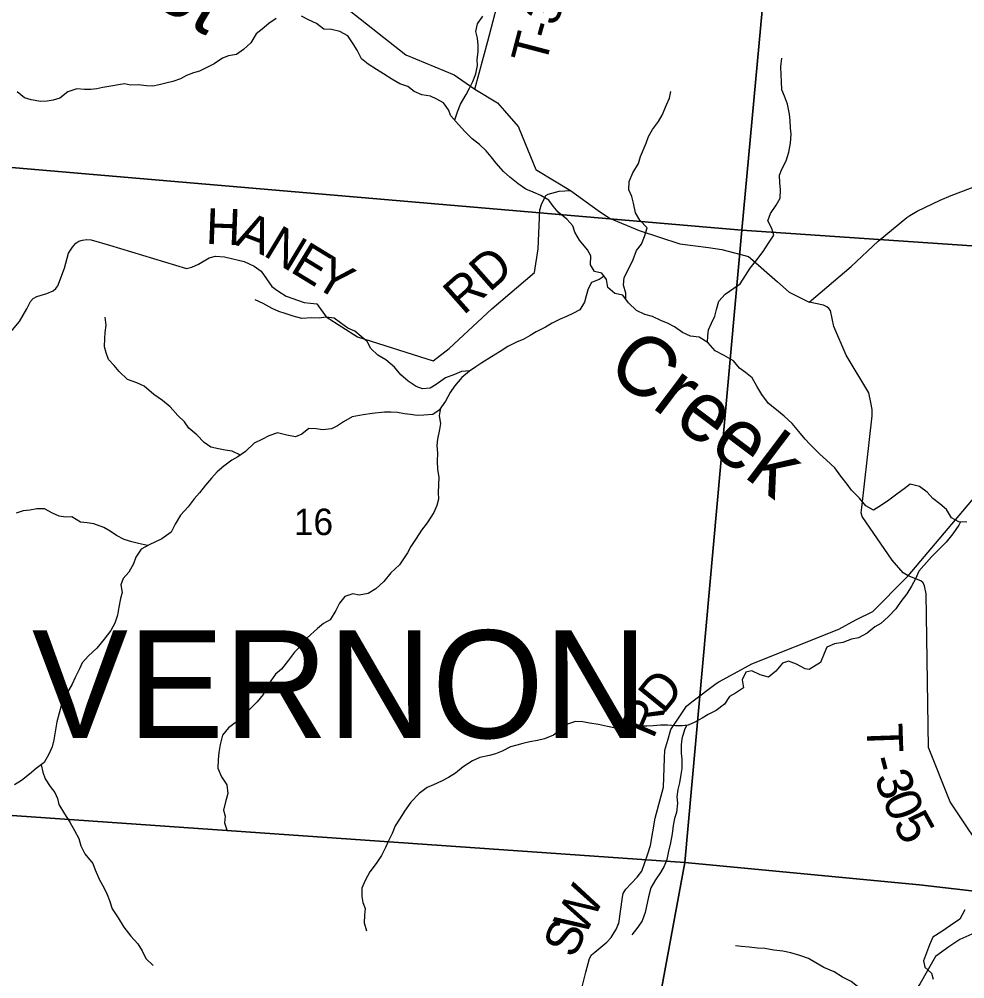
# Model space of a CAD drawing. Extents: x 1624196 to 2029251, y 146837 to 440034.
# Drawn here: x 1890575 to 1898481, y 262342 to 270363 of the extents above; entities that cross this region are included whole.
import ezdxf

# ---------------------------------------------------------------- set-up
doc = ezdxf.new("R2010")
doc.units = 0
for name, color, linetype in [('GM_X_County_Road', 7, 'Continuous'), ('GM_X_County_Road_Text', 7, 'Continuous'), ('GM_X_Minor_River', 7, 'Continuous'), ('GM_X_Minor_River_Text', 7, 'Continuous'), ('GM_X_Section', 7, 'Continuous'), ('GM_X_Section_Text', 7, 'Continuous'), ('GM_X_Township_Road', 7, 'Continuous'), ('GM_X_Township_Road_Text', 7, 'Continuous'), ('GM_X_Township_Text', 7, 'Continuous')]:
    doc.layers.add(name, color=color, linetype=linetype)

msp = doc.modelspace()

# ---------------------------------------------------------------- linework, layer by layer
at = {"layer": 'GM_X_County_Road'}
for points in [[(1892860.5, 270815.8), (1893806.4, 270066.1), (1894211.2, 269897.8), (1894383.5, 269778.3), (1894574.1, 269664.1), (1894633.3, 269596.3), (1894746.6, 269466.2), (1894748.6, 269463.8), (1894755, 269448), (1894893, 269107.4), (1894903.4, 269101.2), (1895049.4, 269012.7), (1895183.9, 268931.2), (1895416, 268765.3), (1895508.9, 268698.9), (1895759.1, 268597.1), (1896098.4, 268484.4), (1896337.3, 268453.8), (1896450.1, 268439.3), (1896672.3, 268379.5), (1896689.1, 268367), (1896914.4, 268167.7), (1897011.1, 268082.1), (1897179.3, 267998), (1897530.9, 268297.4), (1897756.1, 268509), (1897994.7, 268706.8), (1898022.3, 268721.2), (1898081.1, 268757.8), (1898274.6, 268849.9), (1898365.8, 268889.3), (1898609.4, 268981.9)], [(1895239.7, 262107.3), (1895312.8, 262396.4), (1895342.3, 262513.1), (1895360.2, 262542.1), (1895387.4, 262564.9), (1895487.7, 262649), (1895523.8, 262688.7), (1895548.8, 262728.5), (1895569.3, 262760.4), (1895580.5, 262790.3), (1895588.9, 262803.5), (1895619, 263025.3), (1895623.1, 263055.4), (1895646.6, 263092.3), (1895742.1, 263192.4), (1895780.8, 263243.3), (1895830.9, 263387.5), (1895854, 263455.4), (1895892.4, 263685.5), (1895960.3, 263943.1), (1895969.6, 264186.9), (1895972.2, 264253.6), (1895997, 264336.4), (1896023.8, 264426), (1896039.2, 264450.1), (1896070.2, 264497), (1896153, 264622.1), (1896198, 264656.6), (1896401.1, 264811.9), (1896423.3, 264824.1), (1896674.6, 264961.3), (1896700.4, 264975.3), (1897426.9, 265265), (1897568.3, 265342.2), (1897711.6, 265412.4), (1897991.4, 265693.1), (1898005.8, 265710.1), (1899132.9, 267043.1)], [(1898588.7, 262736.5), (1898438, 262671.9), (1898347.4, 262610.6), (1898234.6, 262529.6), (1898108.4, 262302.5), (1898021.2, 262173.1), (1897978.2, 262077.4), (1897919.3, 261985.8), (1897772.9, 261939.1), (1897632.4, 261888.4), (1897568.2, 261867), (1897459.9, 261836), (1897353.1, 261762.9), (1897274.4, 261691.6), (1897153.8, 261624.6), (1897088.8, 261539.2), (1896929.6, 261387.6), (1896728.9, 261336.9), (1896175.1, 261214.2), (1895518.9, 261053.6)]]:
    msp.add_lwpolyline(points, dxfattribs=at)
at = {"layer": 'GM_X_Minor_River'}
for points in [[(1892724.1, 270369), (1892661.9, 270327.4), (1892607.5, 270279.8), (1892557.3, 270242.1), (1892512.7, 270166.4), (1892450.3, 270108.8), (1892392, 270067.2), (1892326, 270057.7), (1892275.8, 270038.1), (1892205.5, 269990.6), (1892155.4, 269965), (1892083.1, 269927.5), (1892033, 269913.9), (1891974.9, 269892.3), (1891922.7, 269864.7), (1891858.6, 269843.2), (1891800.5, 269829.6), (1891744.5, 269814), (1891692.4, 269804.4), (1891638.5, 269806.9), (1891570.6, 269813.4), (1891506.6, 269811.9), (1891454.7, 269822.3), (1891404.7, 269814.7), (1891340.7, 269803.2), (1891274.6, 269791.7), (1891224.6, 269782.1), (1891174.6, 269776.5), (1891120.6, 269776.9), (1891056.7, 269781.4), (1890980.5, 269756), (1890914.2, 269704.4), (1890860.1, 269686.8), (1890810, 269677.2), (1890756.1, 269675.6), (1890674.2, 269688.3), (1890620.4, 269706.7), (1890556.8, 269757.3)], [(1897185.2, 266809.9), (1897145.3, 266852.3), (1897093.8, 266916.8), (1897038.4, 266983.3), (1896970.9, 267043.9), (1896907.4, 267098.4), (1896839.8, 267151), (1896784.5, 267225.5), (1896743.1, 267296), (1896701.6, 267364.3), (1896648, 267408.8), (1896596.4, 267447.3), (1896546.9, 267507.7), (1896469.3, 267552.4), (1896393.6, 267591), (1896334.2, 267657.6), (1896258.6, 267704.2), (1896186.7, 267714.8), (1896121, 267743.3), (1896053.5, 267791.9), (1896001.7, 267818.4), (1895940, 267844.9), (1895868.3, 267877.5), (1895806.4, 267894), (1895734.8, 267928.6), (1895669.3, 267991.2), (1895621.9, 268057.6), (1895554, 268070.1), (1895496.4, 268120.7), (1895485, 268186.8), (1895445.4, 268241.2), (1895385.6, 268255.7), (1895352, 268310), (1895354.6, 268384.1), (1895325, 268436.4), (1895259.7, 268517), (1895220.3, 268583.3), (1895204.7, 268635.5), (1895153.2, 268692), (1895079.7, 268750.6), (1895040.1, 268801), (1895002.6, 268851.4), (1894936.9, 268889.9), (1894873.2, 268918.5), (1894811.4, 268943), (1894747.8, 268987.5), (1894676.3, 269042.1), (1894622.7, 269090.6), (1894563.3, 269159.1), (1894521.7, 269211.5), (1894480.2, 269261.9), (1894422.6, 269316.4), (1894363, 269363), (1894299.6, 269423.5), (1894248.1, 269484), (1894184.7, 269556.6), (1894163.1, 269606.8), (1894121.6, 269663.2), (1894067.9, 269695.6), (1894014.1, 269720.1), (1893942.2, 269730.7), (1893876.5, 269759.2), (1893824.9, 269799.7), (1893757.1, 269824.2), (1893691.4, 269860.8), (1893619.8, 269905.4), (1893562.2, 269943.9), (1893492.6, 269988.5), (1893437, 270033), (1893399.6, 270103.3), (1893368, 270157.7), (1893322.6, 270224.1), (1893254.9, 270260.7), (1893185.1, 270277.2), (1893123.2, 270279.7), (1893061.6, 270326.3), (1892993.9, 270358.8), (1892934.1, 270389.3)], [(1894215.7, 269521.1), (1894238.9, 269590.2), (1894265.4, 269654), (1894312, 269733.8), (1894338.4, 269787.6), (1894366.8, 269841.5), (1894393.3, 269905.3), (1894405.8, 269975.3), (1894404.2, 270025.4), (1894410.8, 270091.4), (1894413.2, 270145.4), (1894407.6, 270203.5), (1894392.1, 270261.7), (1894406.6, 270325.7), (1894451.1, 270389.4)], [(1896329.5, 267660.5), (1896332.7, 267715.6), (1896339.1, 267767.6), (1896363.5, 267823.5), (1896391.9, 267881.4), (1896404.4, 267937.3), (1896424.9, 268007.2), (1896477.3, 268064.9), (1896549.7, 268116.4), (1896603.9, 268150), (1896646.4, 268219.7), (1896684.9, 268283.5), (1896741.4, 268351.1), (1896795.9, 268422.8), (1896838.4, 268490.5), (1896884.9, 268558.2), (1896867.4, 268614.4), (1896833.9, 268676.8), (1896856.4, 268738.7), (1896904.9, 268808.4), (1896937.3, 268868.2), (1896939.9, 268938.2), (1896934.3, 268996.3), (1896932.8, 269058.4), (1896951.2, 269110.3), (1896987.7, 269178.1), (1897010.3, 269252), (1897022.9, 269326), (1897029.5, 269402), (1897023.9, 269452.1), (1897020.4, 269516.2), (1897014.8, 269570.3), (1896997.5, 269652.6), (1896974, 269720.8), (1896950.5, 269773.1), (1896947, 269841.2), (1896945.4, 269897.2), (1896942, 269965.4), (1896950.5, 270037.4)], [(1895646.2, 268023.5), (1895648, 268073.4), (1895626.5, 268139.7), (1895633, 268203.7), (1895671.6, 268279.5), (1895708.1, 268355.3), (1895736.7, 268429.1), (1895777.1, 268482.9), (1895801.6, 268546.7), (1895824.2, 268620.6), (1895764.7, 268683.2), (1895727.2, 268745.5), (1895711.8, 268825.8), (1895696.3, 268879.9), (1895672.7, 268936.2), (1895673.3, 269006.3), (1895705.9, 269080.1), (1895752.4, 269157.8), (1895768.9, 269215.7), (1895817.7, 269327.5), (1895836.2, 269381.4), (1895868.6, 269441.2), (1895921.1, 269508.9), (1895949.5, 269560.7), (1895988.1, 269648.5), (1896012.6, 269704.4), (1896023, 269758.3)], [(1895464.7, 268214.7), (1895423, 268187.3), (1895358.9, 268161.8), (1895330.5, 268110), (1895314, 268050), (1895301.6, 267998.1), (1895263.1, 267934.3), (1895202.9, 267902.7), (1895150.8, 267877.1), (1895096.6, 267855.5), (1895030.4, 267822), (1894974.2, 267790.4), (1894897.9, 267751), (1894847.7, 267719.3), (1894789.5, 267685.7), (1894739.4, 267666.1), (1894659.1, 267626.7), (1894594.9, 267585.1), (1894522.5, 267539.7), (1894444.2, 267492.2), (1894394, 267458.6), (1894339.7, 267421), (1894275.4, 267367.4), (1894214.8, 267295.8), (1894178.5, 267244), (1894137.9, 267170.3), (1894085.4, 267096.6), (1894033.1, 267059), (1893959.1, 267053.6), (1893903.1, 267052), (1893847.2, 267058.5), (1893795.3, 267064.9), (1893737.4, 267075.3), (1893681.5, 267079.8), (1893629.5, 267078.2), (1893525.5, 267067), (1893451.5, 267057.5), (1893357.4, 267040.3), (1893285.1, 266996.8), (1893234.9, 266965.1), (1893184.8, 266939.5), (1893112.7, 266932.1), (1893058.8, 266940.5), (1892996.9, 266941), (1892936.6, 266895.4), (1892884.4, 266871.8), (1892812.6, 266886.4), (1892734.8, 266905), (1892660.7, 266879.6), (1892608.5, 266854), (1892540.3, 266818.5), (1892467.8, 266748.9), (1892403.5, 266705.4), (1892353.3, 266677.8), (1892284.9, 266626.2), (1892230.6, 266580.6), (1892182.2, 266526.9), (1892133.8, 266469.3), (1892083.3, 266405.6), (1892038.9, 266353.9), (1891986.4, 266286.2), (1891923.9, 266216.6), (1891879.4, 266142.9), (1891844.9, 266075.1), (1891766.5, 266019.6), (1891714.3, 265994), (1891662.2, 265970.4), (1891595.9, 265932.9), (1891551.4, 265867.2), (1891531, 265811.3), (1891490.5, 265741.5), (1891444.1, 265687.8), (1891423.7, 265635.9), (1891437.2, 265571.7), (1891420.8, 265519.8), (1891408.3, 265449.8), (1891395.7, 265381.8), (1891373.2, 265313.9), (1891340.8, 265254.1), (1891284.2, 265182.5), (1891223.7, 265106.9), (1891155.2, 265041.4), (1891102.8, 264983.7), (1891080.4, 264931.8), (1891041.9, 264862), (1891017.5, 264806.2), (1890987, 264752.4), (1890948.6, 264686.6), (1890928.2, 264634.7), (1890909.6, 264562.8), (1890889.1, 264490.8), (1890878.5, 264422.8), (1890865.9, 264340.8), (1890851.4, 264280.9), (1890823, 264219), (1890784.4, 264149.3), (1890716.1, 264099.8), (1890659.8, 264052.1), (1890593.4, 263998.6), (1890535.1, 263963)], [(1894345.4, 267424.9), (1894271.8, 267419.5), (1894213.6, 267393.9), (1894139.5, 267366.5), (1894061.1, 267311), (1894010.9, 267279.4), (1893946.9, 267273.9), (1893895, 267292.3), (1893827.4, 267336.9), (1893765.9, 267391.5), (1893712.4, 267453.9), (1893641, 267516.6), (1893573.3, 267555.1), (1893513.8, 267611.7), (1893484.3, 267670), (1893432.7, 267710.4), (1893381.1, 267754.9), (1893321.3, 267781.4), (1893261.7, 267825.9), (1893208, 267864.4), (1893140.1, 267872.9), (1893082.1, 267865.4), (1893018.2, 267865.9), (1892938.2, 267862.5), (1892866.4, 267881.1), (1892798.6, 267903.6), (1892744.8, 267920.1), (1892691, 267944.5), (1892615.4, 267987.1), (1892547.7, 268017.7)], [(1892425, 266720), (1892355.9, 266751.8), (1892296, 266760.3), (1892242.1, 266770.7), (1892178.2, 266785.3), (1892120.6, 266823.8), (1892059.1, 266888.3), (1891993.6, 266944.9), (1891958.1, 266997.2), (1891902.5, 267049.7), (1891837.1, 267122.3), (1891773.6, 267176.9), (1891700.1, 267227.5), (1891618.7, 267296.2), (1891558.9, 267324.7), (1891481.2, 267351.4), (1891411.8, 267418), (1891370.2, 267468.4), (1891322.6, 267518.8), (1891303.1, 267575), (1891289.5, 267625.2), (1891292, 267693.2), (1891294.4, 267743.3), (1891300.9, 267805.3), (1891293.4, 267871.4)], [(1894097.8, 267114.1), (1894087, 267046.6), (1894096.5, 266984.4), (1894090.1, 266932.4), (1894073.4, 266852.4), (1894067, 266800.4), (1894072.5, 266736.3), (1894070, 266670.3), (1894071.4, 266600.2), (1894082.9, 266536), (1894080.4, 266472), (1894077.9, 266405.9), (1894079.5, 266351.8), (1894067.1, 266297.9), (1894040.6, 266240), (1893986, 266154.3), (1893937.5, 266092.7), (1893893, 266022.9), (1893848.5, 265955.2), (1893822.1, 265903.4), (1893753.4, 265803.8), (1893680.9, 265734.3), (1893624.4, 265662.6), (1893555.9, 265601.1), (1893493.7, 265563.6), (1893417.6, 265548.1), (1893365.7, 265560.6), (1893297.6, 265539.1), (1893253.2, 265481.4), (1893222.7, 265419.5), (1893174.2, 265341.8), (1893120, 265312.2), (1893067.7, 265270.6), (1892983.1, 265193.2), (1892926.6, 265123.5), (1892876.2, 265071.9), (1892825.7, 265006.2), (1892767.2, 264930.6), (1892716.9, 264888.9), (1892678.5, 264833.2), (1892644, 264773.4), (1892613.6, 264719.5), (1892565.2, 264657.9), (1892512.8, 264604.2), (1892444.4, 264542.7), (1892379.9, 264483.1), (1892325.6, 264439.5), (1892275.2, 264379.8), (1892254.6, 264299.9), (1892244.1, 264233.9), (1892239.6, 264171.9), (1892235, 264103.8), (1892266.5, 264031.5), (1892309.9, 263963.1), (1892319.3, 263890.9), (1892300.8, 263821), (1892282.3, 263753.1), (1892295.8, 263700.9), (1892291.4, 263646.9), (1892314.9, 263578.6)], [(1898498.1, 266159.6), (1898430.1, 266161.8), (1898370.3, 266196.1), (1898328.5, 266264.3), (1898272.7, 266312.6), (1898212.8, 266356.9), (1898167, 266409.1), (1898103.1, 266457.4), (1898023.2, 266477.8), (1897973.1, 266437.9), (1897922.9, 266402.1), (1897846.7, 266342.3), (1897784.6, 266300.5), (1897716.5, 266260.7), (1897654.6, 266297), (1897600.8, 266359.2), (1897533, 266427.6), (1897497.2, 266477.8), (1897445.4, 266544.1), (1897393.6, 266612.3), (1897323.9, 266676.7), (1897270, 266727), (1897185.2, 266809.9)], [(1891648.9, 265962.9), (1891572.3, 265981.1), (1891516.5, 265993.6), (1891452.7, 266014.1), (1891389, 266048.6), (1891335.3, 266083.1), (1891281.6, 266113.6), (1891197.9, 266144.2), (1891144, 266152.7), (1891088.1, 266159.1), (1891014.5, 266203.8), (1890962.5, 266202.2), (1890908.6, 266208.6), (1890852.8, 266235.1), (1890787.2, 266269.6), (1890723.2, 266270.1), (1890663.2, 266260.6), (1890607.2, 266253), (1890549, 266233.4)], [(1898444.1, 266161.4), (1898430, 266133.8), (1898381.8, 266061.9), (1898325.6, 265992), (1898201.1, 265868.4), (1898096.7, 265748.6), (1898070.5, 265690.7), (1898036.3, 265624.7), (1897996.1, 265558.8), (1897945.9, 265494.9), (1897903.7, 265435), (1897843.4, 265371.2), (1897779.2, 265311.4), (1897727.1, 265283.5), (1897663, 265231.7), (1897590.8, 265191.9), (1897532.8, 265182.1), (1897460.7, 265154.4), (1897390.6, 265142.7), (1897328.5, 265114.9), (1897304.4, 265060.9), (1897274.1, 264984.9), (1897180.1, 264927.9)], [(1897180.1, 264927.9), (1897146.1, 264932.2), (1897072.5, 264972.8), (1897006.7, 264997.3), (1896956.6, 264979.7), (1896902.1, 264914.1), (1896839.8, 264864.5), (1896770, 264883.1), (1896700.3, 264915.6), (1896650.2, 264904), (1896619.8, 264840.2), (1896631.2, 264774), (1896564.9, 264730.5), (1896514.8, 264702.9), (1896470.3, 264637.1), (1896401.9, 264585.6), (1896335.7, 264552.1), (1896285.5, 264520.5), (1896223.3, 264486.9), (1896167.1, 264461.3), (1896117.1, 264455.7), (1896061.1, 264456.2), (1895995.2, 264462.7), (1895935.3, 264463.2), (1895875.3, 264457.6), (1895823.3, 264454), (1895743.3, 264452.7), (1895667.3, 264437.2), (1895617.2, 264431.6), (1895561.3, 264436.1), (1895493.5, 264450.6), (1895417.7, 264467.2), (1895341.8, 264479.8), (1895285.9, 264490.3), (1895226, 264492.8), (1895157.9, 264471.3), (1895095.5, 264421.7), (1895043.3, 264380.1), (1894967.1, 264348.6), (1894907, 264333.1), (1894842.9, 264323.6), (1894786.9, 264310), (1894736.8, 264296.4), (1894682.7, 264280.8), (1894612.5, 264245.3), (1894556.3, 264221.7), (1894506.3, 264208.1), (1894426.2, 264192.7), (1894366, 264163.2), (1894285.7, 264113.7), (1894221.3, 264060.2), (1894165.1, 264024.6), (1894106.9, 263995), (1894038.7, 263963.5), (1893986.5, 263939.9), (1893920.2, 263890.4), (1893849.7, 263818.8), (1893797.1, 263743.2), (1893758.7, 263685.4), (1893718.2, 263621.6), (1893693.7, 263555.8), (1893663.2, 263496), (1893638.8, 263440.1), (1893604.3, 263372.3), (1893559.8, 263306.5), (1893505.3, 263236.9), (1893468.8, 263165.1), (1893440.3, 263099.3), (1893439.7, 263031.2), (1893449.3, 262981), (1893466.9, 262930.9), (1893460.5, 262874.8), (1893460, 262808.8), (1893479.4, 262744.6)], [(1896154.5, 264459.9), (1896136.8, 264423.5), (1896116.2, 264347.6), (1896109.8, 264297.6), (1896109.3, 264229.5), (1896114.9, 264177.4), (1896114.3, 264101.4), (1896105.9, 264049.4), (1896095.4, 263981.4), (1896080.9, 263925.4), (1896072.4, 263863.4), (1896080, 263811.3), (1896071.4, 263733.3), (1896053, 263681.4), (1896042.6, 263623.4), (1896034, 263553.4), (1896019.4, 263477.4), (1896002.9, 263409.5), (1895988.4, 263339.5), (1895965.9, 263283.6), (1895935.6, 263231.8), (1895895.1, 263170), (1895854.6, 263102.3), (1895836, 263028.3), (1895807, 262896.4), (1895782.5, 262826.6), (1895748.1, 262772.8), (1895697.6, 262709.1)], [(1890757.3, 264129.6), (1890773.8, 264069.3), (1890793.4, 264013), (1890834.8, 263950.7), (1890872.4, 263900.3), (1890896, 263848.1), (1890905.6, 263797.9), (1890952.9, 263721.5), (1890998.4, 263651), (1891037.8, 263580.6), (1891073.2, 263514.3), (1891090.7, 263454.1), (1891124.2, 263385.8), (1891191.5, 263305.1), (1891211.1, 263252.9), (1891246.4, 263170.6), (1891283.8, 263104.2), (1891309.4, 263045.9), (1891328.9, 262995.7), (1891352.4, 262927.5), (1891401.8, 262853), (1891449.1, 262774.5), (1891508.5, 262698), (1891565.9, 262635.5), (1891603.4, 262575.1), (1891634.9, 262510.8), (1891694.4, 262452.2)], [(1898481.1, 262917.9), (1898438.8, 262842), (1898360.6, 262788.2), (1898288.5, 262736.4), (1898214.3, 262690.7), (1898186.1, 262626.7), (1898159.9, 262560.7), (1898135.6, 262492.7), (1898145.5, 262440.6), (1898203.3, 262388.3), (1898215.1, 262338.2)], [(1897173.4, 262513.3), (1897101.3, 262537.9), (1897025.5, 262558.5), (1896959.6, 262573), (1896883.8, 262581.6), (1896809.9, 262594.2), (1896748, 262598.7), (1896678.1, 262605.3), (1896614.2, 262611.8), (1896562.3, 262618.2)], [(1897860.1, 262017.7), (1897844.2, 262061.4), (1897804.4, 262127.6), (1897740.6, 262177.9), (1897658.7, 262226.3), (1897582.9, 262276.6), (1897531, 262318.9), (1897459.1, 262357.2), (1897389.3, 262399.5), (1897303.4, 262437.9), (1897235.6, 262476.2), (1897173.4, 262513.3)]]:
    msp.add_lwpolyline(points, dxfattribs=at)
at = {"layer": 'GM_X_Section'}
for points in [[(1890261.9, 274719.7), (1895706.9, 274244.9), (1897135.7, 274202.3), (1896616.5, 268601.2), (1889891.7, 269176.1)], [(1897135.7, 274202.3), (1902404.1, 273788.4), (1901936.3, 268238.6), (1896616.5, 268601.2)], [(1896616.5, 268601.2), (1896140.5, 263314.2), (1889515.3, 263776.8), (1889891.7, 269176.1)], [(1901936.3, 268238.6), (1901479, 262738.8), (1898101.4, 263127.8), (1896140.5, 263314.2), (1896616.5, 268601.2)], [(1889515.3, 263776.8), (1896140.5, 263314.2), (1895645.3, 260627.5), (1894640.5, 258058.6), (1889149.1, 258437.4)], [(1896140.5, 263314.2), (1898101.4, 263127.8), (1901479, 262738.8), (1901240.8, 257734.7), (1894640.5, 258058.6), (1895645.3, 260627.5)]]:
    msp.add_lwpolyline(points, close=True, dxfattribs=at)
at = {"layer": 'GM_X_Township_Road'}
for points in [[(1894383.5, 269778.3), (1894493.9, 270178.4), (1894613.2, 270639.1), (1894855.7, 271051.2), (1895117, 271603.3), (1895208.8, 271892.1), (1895246.3, 272166.1), (1895151.1, 272520.8), (1895009.6, 272860.4), (1894858.7, 273134.1), (1894831.2, 273258.9), (1894816.2, 273413.6), (1894783.6, 273618.5), (1894746.5, 273747.6), (1894744.8, 273935.1)], [(1890446.4, 267681.4), (1890577.6, 267835.1), (1890637.8, 267942.1), (1890670.8, 268003.2), (1890691.8, 268027.4), (1890722, 268044.7), (1890806.6, 268071.1), (1890860.2, 268091.6), (1890881.3, 268111.6), (1890898, 268133.4), (1890953, 268282.7), (1890987.5, 268406.3), (1891020.3, 268457.9), (1891049.7, 268491.6), (1891072.9, 268507.4), (1891104.5, 268516.9), (1891140.3, 268522.2), (1891176, 268519), (1891329.4, 268473.6), (1891972.6, 268278.3), (1892018.2, 268289.5), (1892073.4, 268314.4), (1892162.6, 268368.7), (1892216.2, 268382.1), (1892291, 268378.2), (1892456.5, 268336.8), (1892540.4, 268297.9), (1892599.1, 268257.7), (1892686.7, 268129.7), (1892738.3, 268091.5), (1892807.4, 268049.1), (1892958.6, 267996), (1893064.5, 267983.8), (1893140.5, 267876), (1893403.6, 267708.4), (1894036.6, 267507.3), (1894168.8, 267610.9), (1894525.9, 267942.5), (1894884.5, 268246.1), (1894912.5, 268444), (1894926.9, 268768.5), (1894942.8, 268813.7), (1894963.9, 268862.1), (1894978.6, 268889.5), (1894997.6, 268899.4), (1895090.2, 268925.6), (1895183.9, 268931.2)], [(1898021.6, 265704), (1898005.8, 265710.1), (1897966.2, 265736.2), (1897873.8, 265841.3), (1897622.1, 266205.2), (1897612.9, 266236.9), (1897619.1, 266283), (1897707.1, 267047), (1897705.1, 267101.6), (1897695.9, 267160), (1897677, 267241), (1897487.5, 267556.2), (1897385.1, 267793.4), (1897356.6, 267929.2), (1897342.6, 267946.3), (1897327.3, 267958.6), (1897300.3, 267973.7), (1897179.3, 267998)], [(1898748.9, 262771.6), (1898763.4, 262916.5), (1898771.2, 263155.1), (1898695.7, 263316.9), (1898357.6, 263821.1), (1898177.9, 264274.4), (1898158.9, 265560.2), (1898144.3, 265625.6), (1898132, 265653.3), (1898113.3, 265668.5), (1898021.6, 265704)]]:
    msp.add_lwpolyline(points, dxfattribs=at)

# ---------------------------------------------------------------- texts
at = {"layer": 'GM_X_County_Road_Text'}
for s, rotation, p in [('D', 50.91179, (1895960.7, 264547.2)), ('R', 66.92799, (1895875.6, 264339.4)), ('W', 62.41412, (1895297.8, 262683.8)), ('S', 65.25738, (1895214.9, 262503.5))]:
    msp.add_text(s, height=300, rotation=rotation, dxfattribs=at).set_placement(p)
at = {"layer": 'GM_X_Minor_River_Text'}
for s, rotation, p in [('Turkeyfoot', 328.99819, (1889432.1, 271850)), ('Creek', 322.99817, (1895467.2, 267414.4))]:
    msp.add_text(s, height=500, rotation=rotation, dxfattribs=at).set_placement(p)
at = {"layer": 'GM_X_Section_Text'}
msp.add_text('16', height=221, rotation=0.00001, dxfattribs=at).set_placement((1892870.9, 266051.2))
at = {"layer": 'GM_X_Township_Road_Text'}
for s, rotation, p in [('3', 70.50684, (1895062.9, 270296.8)), ('-', 74.1393, (1895030.7, 270183.1)), ('T', 75.29798, (1894974.2, 269967.6)), ('H', 357.85396, (1892131.7, 268485.2)), ('A', 339.43628, (1892370.7, 268480.3)), ('N', 328.92098, (1892604.8, 268393.9)), ('E', 328.55337, (1892830.4, 268257.9)), ('Y', 328.5559, (1893021.9, 268140.8)), ('RD', 41.51238, (1894289.1, 267882.9)), ('T', 271.98462, (1897658.9, 264472.9)), ('-', 284.61481, (1897677, 264177.4)), ('3', 290.82816, (1897718.9, 264024.4)), ('0', 292.05233, (1897787.2, 263845.2)), ('5', 298.8526, (1897873.2, 263638.9))]:
    msp.add_text(s, height=300, rotation=rotation, dxfattribs=at).set_placement(p)
at = {"layer": 'GM_X_Township_Text'}
msp.add_text('VERNON', height=900, rotation=0.00001, dxfattribs=at).set_placement((1890681.8, 264354.5))

doc.saveas('drawing.dxf')
